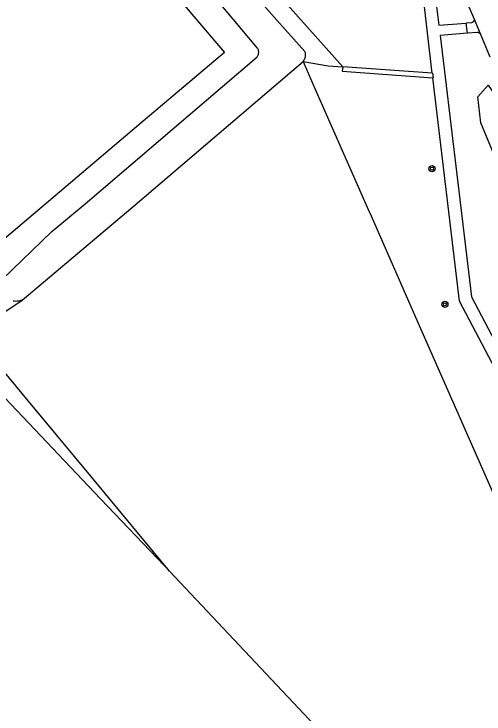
# Model space of a CAD drawing. Extents: x 132994 to 136000, y 393499 to 395512.
# Drawn here: x 133086.3 to 133147.7, y 393686.2 to 393777.7 of the extents above; entities that cross this region are included whole.
import ezdxf

# ---------------------------------------------------------------- set-up
doc = ezdxf.new("R2010")
doc.units = 0
doc.layers.add('gt-symb-boom', color=7, linetype='Continuous')
doc.layers.add('gx-grn-maaiveld', color=7, linetype='Continuous')

# ---------------------------------------------------------------- blocks, each defined once
blk = doc.blocks.new('gt0-BOOM')
at = {"layer": 'gt-symb-boom'}
for radius in [0.4, 0.2]:
    blk.add_circle((0, 0), radius, dxfattribs=at)

msp = doc.modelspace()

# ---------------------------------------------------------------- linework, layer by layer
at = {"layer": 'gx-grn-maaiveld'}
for p, q in [((133118.584, 393843.127), (133146.388, 393776.976)), ((133145.534, 393775.146), (133145.341, 393776.491)), ((133146.388, 393776.976), (133147.171, 393775.115)), ((133147.171, 393775.115), (133148.455, 393772.06)), ((133124.035, 393771.474), (133127.313, 393770.906)), ((133127.313, 393770.906), (133129.225, 393770.769)), ((133140.935, 393769.933), (133129.225, 393770.769)), ((133106.57, 393704.879), (133142.872, 393666.43))]:
    msp.add_line(p, q, dxfattribs=at)
for points in [[(133107.393, 393832.268), (133083.685, 393808.09), (133084.557, 393807.098), (133093.283, 393796.802), (133095.645, 393794.015), (133104.77, 393783.248), (133113.758, 393772.635), (133103.148, 393763.656), (133074.919, 393739.779), (133074.17, 393739.124), (133074.09, 393739.054), (133097.576, 393714.345), (133105.877, 393705.612), (133106.57, 393704.879)], [(133084.735, 393742.995), (133091.209, 393749.265), (133095.568, 393752.855), (133117.991, 393772.025), (133118.045, 393772.091), (133118.093, 393772.161), (133118.135, 393772.235), (133118.171, 393772.313), (133118.2, 393772.393), (133118.222, 393772.475), (133118.236, 393772.559), (133118.244, 393772.644), (133118.244, 393772.729), (133118.237, 393772.814), (133118.223, 393772.898), (133118.201, 393772.981), (133118.173, 393773.061), (133118.138, 393773.139), (133118.096, 393773.213), (133093.764, 393802.19)], [(133140.935, 393769.933), (133139.63, 393780.895), (133131.801, 393793.372)], [(133106.59, 393792.774), (133120.628, 393776.878), (133122.779, 393774.442), (133124.278, 393772.768), (133124.308, 393772.648), (133124.328, 393772.525), (133124.337, 393772.401), (133124.335, 393772.277), (133124.323, 393772.153), (133124.3, 393772.031), (133124.267, 393771.911), (133124.223, 393771.795), (133124.17, 393771.683), (133124.107, 393771.575), (133124.035, 393771.474)], [(133137.64, 393787.041), (133137.709, 393786.929), (133141.141, 393781.46), (133141.795, 393776.211), (133145.341, 393776.491)], [(133129.225, 393770.769), (133118.72, 393782.567), (133118.158, 393783.857)], [(133146.388, 393776.976), (133146.39, 393776.943), (133146.39, 393776.91), (133146.387, 393776.877), (133146.381, 393776.844), (133146.372, 393776.812), (133146.361, 393776.78), (133146.347, 393776.75), (133146.329, 393776.718), (133146.308, 393776.687), (133146.285, 393776.658), (133146.259, 393776.632), (133146.231, 393776.608), (133146.2, 393776.586), (133146.168, 393776.568), (133146.135, 393776.552), (133146.1, 393776.539), (133146.064, 393776.53), (133145.341, 393776.491)], [(133145.534, 393775.146), (133141.961, 393774.872), (133146.034, 393740.723), (133174.654, 393686.457), (133182.804, 393687.296)], [(133147.171, 393775.115), (133147.143, 393775.141), (133147.113, 393775.164), (133147.081, 393775.185), (133147.046, 393775.204), (133147.01, 393775.219), (133146.973, 393775.232), (133146.934, 393775.241), (133146.895, 393775.247), (133146.856, 393775.25), (133146.816, 393775.249), (133146.777, 393775.245), (133145.534, 393775.146)], [(133087.336, 393740.302), (133101.802, 393752.461), (133124.035, 393771.474)], [(133124.035, 393771.474), (133125.415, 393768.342), (133125.59, 393767.947), (133126.41, 393766.085), (133132.738, 393751.725), (133132.756, 393751.683), (133138.921, 393737.691), (133150.416, 393711.603), (133196.356, 393626.233), (133196.851, 393625.315)], [(133129.225, 393770.769), (133129.171, 393770.204), (133141.006, 393769.342)], [(133140.935, 393769.933), (133140.969, 393769.931), (133141.032, 393769.34), (133141.006, 393769.342)], [(133196.851, 393625.315), (133203.054, 393629.098), (133144.483, 393740.141), (133141.006, 393769.342)], [(133179.219, 393690.095), (133177.588, 393690.416), (133147.271, 393763.441), (133146.867, 393766.845), (133148.231, 393768.365), (133149.217, 393766.948), (133180.158, 393692.98), (133179.219, 393690.095)], [(133106.57, 393704.879), (133096.729, 393716.756), (133089.245, 393725.789), (133089.003, 393726.081), (133079.245, 393737.859), (133079.541, 393738.111), (133081.361, 393735.958), (133083.324, 393737.625), (133087.336, 393740.302)], [(133087.336, 393740.302), (133087.174, 393740.238), (133087.008, 393740.189), (133086.837, 393740.154), (133086.665, 393740.134), (133086.491, 393740.13), (133086.317, 393740.14), (133086.146, 393740.166)]]:
    msp.add_lwpolyline(points, dxfattribs=at)

# ---------------------------------------------------------------- block references
at = {"layer": 'gt-symb-boom'}
for p in [(133140.895, 393757.459), (133142.577, 393739.744)]:
    msp.add_blockref('gt0-BOOM', p, dxfattribs=at)

doc.saveas('drawing.dxf')
